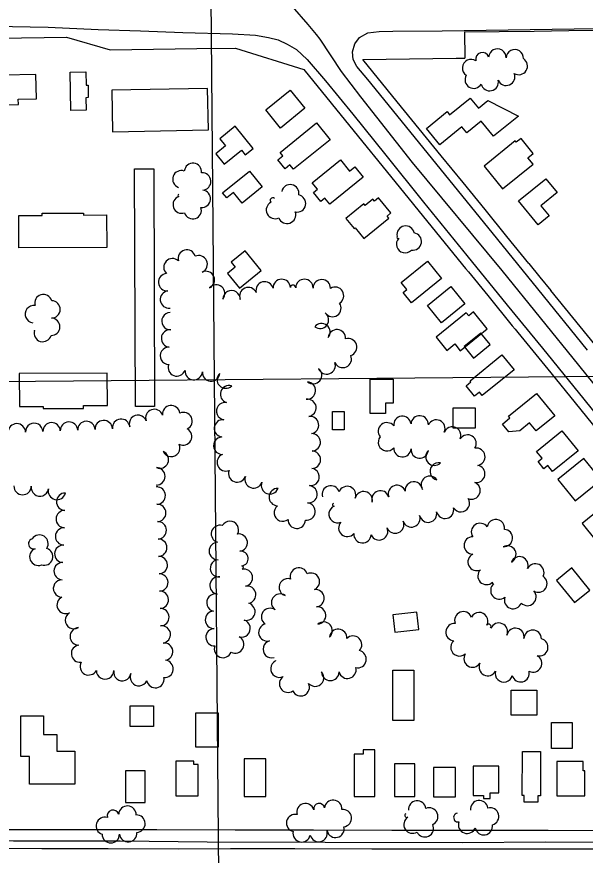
# Model space of a CAD drawing. Extents: x -2233 to 187241, y 4582 to 150524.
# Drawn here: x 116773 to 117426, y 58558 to 59523 of the extents above; entities that cross this region are included whole.
import ezdxf

# ---------------------------------------------------------------- set-up
doc = ezdxf.new("R2010")
doc.units = 0
for name, color, linetype in [('BLDG', 7, 'Continuous'), ('GE_X_CL_2000', 7, 'Continuous'), ('GRID', 7, 'Continuous'), ('ROAD', 7, 'Continuous'), ('RW_X_Fee_RW', 7, 'Continuous'), ('TREES', 7, 'Continuous')]:
    doc.layers.add(name, color=color, linetype=linetype)

msp = doc.modelspace()

# ---------------------------------------------------------------- linework, layer by layer
at = {"layer": 'BLDG'}
for points in [[(116852.26, 59459.25), (116852.57, 59444.04), (116854.61, 59444.08), (116854.89, 59429.71), (116852.09, 59429.64), (116852.38, 59415.18), (116834.77, 59414.83), (116833.9, 59458.88)], [(116758.12, 59421.31), (116774.49, 59421.64), (116774.37, 59427.8), (116795.3, 59428.21), (116794.75, 59456.41), (116757.44, 59455.68)], [(116882.78, 59390.36), (116993.02, 59392.54), (116992.07, 59440.37), (116881.84, 59438.18)], [(117104.1, 59417.47), (117076.02, 59394.68), (117059.02, 59415.61), (117087.09, 59438.41)], [(117243.77, 59394.26), (117267.55, 59413.57), (117270.44, 59410), (117294.1, 59429.21), (117303.61, 59417.5), (117314.55, 59426.38), (117349.65, 59408.45), (117321.09, 59385.26), (117306.9, 59402.73), (117290.13, 59389.12), (117284.58, 59395.96), (117259.15, 59375.31)], [(117132.97, 59381.21), (117091.04, 59347.19), (117086.85, 59352.35), (117081.2, 59347.77), (117072.83, 59358.08), (117078.64, 59362.79), (117075.54, 59366.6), (117117.3, 59400.51)], [(117006.15, 59382.35), (117012.77, 59374.19), (117001.57, 59365.11), (117011.27, 59353.17), (117030.96, 59369.15), (117035.36, 59363.71), (117044.53, 59371.15), (117023.81, 59396.68)], [(117331.37, 59324.69), (117366.47, 59353.19), (117360.5, 59360.53), (117366.71, 59365.57), (117352.71, 59382.81), (117347.19, 59378.33), (117345.83, 59380), (117310.05, 59350.95)], [(117155.45, 59345.16), (117161.46, 59350.03), (117170.99, 59338.28), (117132.58, 59307.1), (117127.03, 59313.94), (117122.36, 59310.14), (117113.91, 59320.53), (117118.42, 59324.19), (117112.5, 59331.49), (117145.08, 59357.94)], [(116930.17, 59347.65), (116931.17, 59074.16), (116909.05, 59074.08), (116908.04, 59347.58)], [(117054.86, 59326.94), (117031.88, 59308.28), (117021.88, 59320.58), (117014.1, 59314.27), (117009.39, 59320.07), (117040.16, 59345.05)], [(117394.23, 59320.36), (117375.5, 59305.15), (117384.93, 59293.52), (117372.21, 59283.2), (117349.74, 59310.88), (117381.19, 59336.42)], [(117160.71, 59278.99), (117161.93, 59279.98), (117171.95, 59267.64), (117200.51, 59290.82), (117198.46, 59293.34), (117202.9, 59296.95), (117188.68, 59314.48), (117184.01, 59310.69), (117182.32, 59312.76), (117173.33, 59305.46), (117171.74, 59307.42), (117151.18, 59290.73)], [(116775.05, 59294.06), (116801.89, 59294.15), (116801.88, 59296.6), (116849.29, 59296.77), (116849.3, 59294.55), (116876.05, 59294.66), (116876.19, 59257.3), (116775.19, 59256.93)], [(117019.17, 59240.3), (117023.9, 59234.48), (117015.02, 59227.27), (117028.67, 59210.46), (117053.74, 59230.81), (117035.37, 59253.46)], [(117261.3, 59221.61), (117226.69, 59193.5), (117216.92, 59205.54), (117221.26, 59209.06), (117214.79, 59217.03), (117245.07, 59241.61)], [(117288.14, 59192.59), (117261.06, 59170.6), (117244.86, 59190.54), (117271.95, 59212.54)], [(117267.27, 59138.82), (117276.41, 59146.24), (117282.71, 59138.46), (117313.72, 59163.63), (117297.9, 59183.13), (117292.42, 59178.68), (117289.64, 59182.1), (117254.97, 59153.96)], [(117297.87, 59129.79), (117317.11, 59145.42), (117306.28, 59158.76), (117287.03, 59143.13)], [(117344.56, 59116.45), (117308, 59086.77), (117304.77, 59090.76), (117298.96, 59086.04), (117289.36, 59097.86), (117295.05, 59102.48), (117294.01, 59103.76), (117330.69, 59133.54)], [(116775.73, 59074.11), (116802.94, 59074.21), (116802.95, 59071.96), (116849.34, 59072.14), (116849.33, 59075.28), (116876.83, 59075.38), (116876.7, 59112.74), (116775.6, 59112.37)], [(117205.44, 59105.84), (117205.42, 59078), (117196.68, 59078.01), (117196.68, 59066.3), (117179.09, 59066.3), (117179.11, 59105.86)], [(117391.49, 59063.42), (117370.14, 59046.09), (117362.49, 59055.51), (117351.11, 59046.27), (117338.49, 59045.07), (117331.23, 59054.02), (117339.89, 59061.05), (117338.32, 59062.98), (117370.57, 59089.17)], [(117299.71, 59072.75), (117299.71, 59049.22), (117274.49, 59049.23), (117274.5, 59072.76)], [(117149.35, 59068.49), (117149.35, 59047.42), (117135.8, 59047.43), (117135.8, 59068.51)], [(117418.16, 59023.41), (117388.87, 58999.63), (117383.55, 59006.19), (117378.92, 59002.43), (117372.12, 59010.81), (117376.9, 59014.7), (117370.45, 59022.63), (117399.59, 59046.29)], [(117395.02, 58990.22), (117415.02, 58965.58), (117444.79, 58989.74), (117424.79, 59014.39)], [(117438.57, 58920.08), (117475.58, 58950.13), (117459.84, 58969.51), (117422.83, 58939.47)], [(117393.23, 58874.18), (117414.05, 58848.53), (117431.72, 58862.86), (117410.9, 58888.51)], [(117207.48, 58814.46), (117235.03, 58817.62), (117232.73, 58837.55), (117205.19, 58834.39)], [(117229.17, 58770.79), (117229.25, 58713.04), (117205.09, 58713.01), (117205.01, 58770.76)], [(117370.91, 58747.67), (117370.9, 58719.07), (117341.33, 58719.1), (117341.34, 58747.69)], [(116930.03, 58729.86), (116930.02, 58706.1), (116903.23, 58706.11), (116903.24, 58729.87)], [(116803.26, 58718.35), (116803.25, 58696.83), (116818.84, 58696.83), (116818.82, 58677.51), (116839.32, 58677.49), (116839.29, 58639.52), (116787.37, 58639.56), (116787.4, 58671.4), (116777.31, 58671.41), (116777.34, 58718.36)], [(117004.41, 58721.82), (117004.39, 58682.34), (116978.62, 58682.36), (116978.64, 58721.83)], [(117411.34, 58710.57), (117411.32, 58680.73), (117387.8, 58680.74), (117387.82, 58710.58)], [(117184.29, 58625.3), (117184.32, 58679.05), (117171.12, 58679.06), (117171.12, 58674.21), (117160.79, 58674.22), (117160.75, 58625.32)], [(117374.93, 58677.2), (117374.89, 58626.02), (117371.87, 58626.02), (117371.88, 58618.96), (117356.18, 58618.96), (117356.18, 58626.44), (117354.08, 58626.44), (117354.12, 58677.21)], [(116981.36, 58626.2), (116981.37, 58662.19), (116976.23, 58662.19), (116976.23, 58666.15), (116955.79, 58666.16), (116955.77, 58626.22)], [(117059.15, 58625.47), (117059.18, 58668.96), (117034.14, 58668.97), (117034.12, 58625.48)], [(117230.52, 58625.3), (117230.54, 58662.95), (117207.06, 58662.96), (117207.03, 58625.31)], [(117277.29, 58625.06), (117277.32, 58658.8), (117251.81, 58658.81), (117251.79, 58625.08)], [(117309.36, 58626.5), (117309.36, 58623.04), (117317.04, 58623.03), (117317.04, 58629.57), (117327.03, 58629.56), (117327.05, 58660.21), (117297.48, 58660.22), (117297.47, 58626.51)], [(117426.15, 58626.05), (117426.16, 58655.03), (117424.06, 58655.04), (117424.07, 58665.54), (117393.87, 58665.55), (117393.85, 58626.07)], [(116920.14, 58618.4), (116920.16, 58655.01), (116897.7, 58655.02), (116897.68, 58618.41)]]:
    msp.add_lwpolyline(points, close=True, dxfattribs=at)
at = {"layer": 'GE_X_CL_2000'}
for points in [[(117089.46, 59534.61), (117107.54, 59514.04), (117117.08, 59502.34), (117121.21, 59496.92), (117145.67, 59459.68), (117167.85, 59430.52), (117227.56, 59355.19), (117330.54, 59230.76), (117418.75, 59121.97), (117497.33, 59024.25), (117527.76, 58987.99)], [(116297.79, 58564.54), (116333.85, 58564.69), (116382.96, 58564.38), (116436.35, 58564.64), (116477.17, 58564.63), (116526.62, 58565.09), (116588.44, 58565.51), (116650.35, 58565.36), (116716.2, 58566.04), (116801.32, 58565.58), (116877.61, 58565.5), (116958.54, 58565.04), (117018.41, 58565.51), (117092.56, 58565.42), (117181.11, 58565.17), (117286.48, 58565.32), (117377.69, 58565.26), (117473.13, 58565.39)]]:
    msp.add_lwpolyline(points, dxfattribs=at)
at = {"layer": 'GRID'}
for p, q in [((116990.82, 60104.68), (117014.36, 57407.01)), ((119999.43, 59130.9), (114999.62, 59087.27))]:
    msp.add_line(p, q, dxfattribs=at)
at = {"layer": 'ROAD'}
for points in [[(116746.68, 59511.79), (116808.61, 59510.67), (116866.42, 59507.95), (116914.99, 59506.73), (116963.58, 59504.54), (117020.66, 59503.14), (117047.37, 59501.58), (117062.1, 59498.89), (117073.4, 59496.27), (117083.62, 59491.34), (117094.41, 59484.97), (117106.5, 59473.51), (117127.55, 59449.16), (117159.01, 59410.57), (117197.14, 59363.32), (117240.62, 59309.4), (117290.41, 59248.02), (117336.52, 59191.02), (117377.28, 59141.27), (117424.76, 59082.72), (117477.75, 59017.01)], [(117428.86, 59138.93), (117372.04, 59209.71), (117314.4, 59280.59), (117176.54, 59450.73), (117163.58, 59465.7), (117159.59, 59473.63), (117158.8, 59482.41), (117161.35, 59491.62), (117167.01, 59499.07), (117176.6, 59504.14), (117189.29, 59505.75), (117204.99, 59506.06), (117261.79, 59506.74), (117439.11, 59509.38)], [(117452.89, 58572.46), (117380.84, 58572.95), (117285.45, 58571.98), (117127.36, 58572.62), (116991.57, 58572.84), (116891.7, 58573.89), (116768.98, 58573.95), (116634.06, 58574.76), (116417.04, 58574.01)]]:
    msp.add_lwpolyline(points, dxfattribs=at)
at = {"layer": 'RW_X_Fee_RW'}
for p, q in [((116829.83, 59499.15), (116879.93, 59484.75)), ((117287.53, 59505.3), (117287.93, 59475.3)), ((117024.13, 59486.7), (117102.73, 59462)), ((116879.93, 59484.75), (116929.91, 59485.46))]:
    msp.add_line(p, q, dxfattribs=at)
for points in [[(117287.53, 59505.3), (117327.53, 59505.84), (117367.52, 59506.37), (117407.53, 59506.91), (117447.53, 59507.44), (117487.53, 59507.97), (117527.53, 59508.51), (117580.03, 59509.21), (117620.03, 59509.75), (117643.75, 59510.06), (117694.76, 59510.75), (117745.73, 59511.43), (117945.73, 59514.1)], [(116419.83, 59493.75), (116469.03, 59494.4), (116569.03, 59495.72), (116609.03, 59496.25), (116649.03, 59496.77), (116829.83, 59499.15)], [(116929.91, 59485.46), (116979.91, 59486.14), (117024.13, 59486.7)], [(117170.63, 59473.7), (117277.93, 59475.16), (117287.93, 59475.3)], [(117361.73, 59238.7), (117336.43, 59269.81), (117311.23, 59300.8), (117285.98, 59331.85), (117260.73, 59362.9), (117235.52, 59393.9), (117210.28, 59424.94), (117170.63, 59473.7)], [(117102.73, 59462), (117134.3, 59423.18), (117165.83, 59384.41), (117197.41, 59345.59), (117228.94, 59306.81), (117260.52, 59267.99), (117288.91, 59233.09), (117292.05, 59229.22), (117314.29, 59201.87), (117342.55, 59167.12), (117345.69, 59163.27), (117348.87, 59159.36), (117386.73, 59112.81), (117414.72, 59078.39), (117447.33, 59038.3)], [(117361.73, 59238.7), (117374.33, 59223.2), (117386.93, 59207.7)], [(117462.63, 59114.6), (117437.42, 59145.6), (117412.13, 59176.7), (117386.93, 59207.7)], [(116574.03, 58587.95), (116663.93, 58587.8), (116753.93, 58587.64), (116843.93, 58587.49), (116933.93, 58587.33), (117023.93, 58587.18)], [(117023.93, 58587.18), (117113.93, 58587.02), (117203.93, 58586.86), (117248.93, 58586.79), (117293.93, 58586.71), (117338.93, 58586.63), (117383.93, 58586.55), (117469.78, 58586.4)]]:
    msp.add_lwpolyline(points, dxfattribs=at)
at = {"layer": 'TREES'}
for centre, radius, start, end in [((117308.08, 59474.13), 7.59, 16.35959, 196.35959), ((117325.35, 59475.84), 10, 357.54701, 177.54701), ((117345.33, 59474.99), 10, 357.54701, 177.54701), ((117295.18, 59463.72), 10, 55.81347, 235.81347), ((117350, 59466.09), 10, 237.83876, 57.83876), ((117335.49, 59453.67), 10, 203.30531, 23.30531), ((117298.18, 59450.38), 10, 149.53859, 329.53859), ((117316.55, 59447.51), 10, 192.71614, 12.71614), ((116975.31, 59344.23), 10, 354.11313, 174.11313), ((116962, 59335.84), 10, 70.38116, 250.38116), ((116985.88, 59333.22), 10, 273.57771, 93.57771), ((116985.48, 59313.3), 10, 264.12607, 84.12607), ((117087.2, 59319.69), 10, 348.63156, 168.63156), ((116962.35, 59306.52), 10, 108.27047, 288.27047), ((116959.07, 59317.22), 1.22, 96.9204, 276.9204), ((117067.03, 59311.49), 2.93, 48.74138, 228.74138), ((117094.97, 59307.93), 10, 258.24576, 78.24576), ((116974.97, 59300.18), 10, 198.44587, 18.44587), ((117069.6, 59300.35), 10, 116.73647, 296.73647), ((117083.52, 59294.78), 10, 199.64296, 19.64296), ((117219.94, 59272), 10, 11.32207, 191.32207), ((117228.15, 59264.09), 10, 260.78328, 80.78328), ((117219.25, 59261.06), 10, 136.8406, 316.8406), ((117211.05, 59268.97), 1.4, 130.42411, 310.42411), ((116968.14, 59244.53), 10, 15.16959, 195.16959), ((116981.91, 59238.03), 10, 294.28591, 114.28591), ((116951.71, 59234.56), 10, 47.3296, 227.3296), ((116945.64, 59217.23), 10, 94.00577, 274.00577), ((116990.18, 59219.82), 10, 294.60154, 114.60154), ((117057.7, 59207.89), 10, 14.7576, 194.7576), ((117077.37, 59210.74), 10, 1.76385, 181.76385), ((117103.43, 59210.75), 10, 358.94211, 178.94211), ((117123.43, 59210.38), 10, 358.94211, 178.94211), ((116947.62, 59197.34), 10, 97.38385, 277.38385), ((117002.04, 59204.34), 10, 320.31984, 140.31984), ((117019.73, 59197.62), 10, 358.05352, 178.05352), ((117038.88, 59201.31), 10, 23.76219, 203.76219), ((117090.4, 59210.99), 3.04, 358.94211, 178.94211), ((117138.7, 59201.7), 10, 301.82225, 121.82225), ((116803.23, 59193.17), 10, 16.32634, 196.32634), ((116792.37, 59180.44), 10, 82.78629, 262.78629), ((116812.65, 59185.99), 10, 268.99748, 88.99748), ((117135.71, 59187.58), 10, 214.23758, 34.23758), ((116949.35, 59172.53), 10, 92.03296, 272.03296), ((116949, 59182.53), 0.000145, 92.03306, 272.03306), ((117121.38, 59174), 10, 232.6945, 52.6945), ((116812.29, 59165.99), 10, 268.95942, 88.95942), ((117123.11, 59159.77), 10, 321.18177, 141.18177), ((116802.52, 59158.81), 10, 163.60461, 343.60461), ((116792.86, 59161.92), 0.29, 102.70925, 282.70925), ((116948.89, 59152.57), 10, 85.28109, 265.28109), ((117140.88, 59152.83), 10, 356.11968, 176.11968), ((117153.81, 59142.6), 10, 287.20011, 107.20011), ((116947.72, 59132.61), 10, 88.04797, 268.04797), ((117147.64, 59128.96), 10, 204.10572, 24.10572), ((116956.79, 59119.22), 10, 160.12262, 340.12262), ((117129.12, 59121.46), 10, 200.01181, 20.01181), ((116976.15, 59114.95), 10, 175.03989, 355.03989), ((116996.08, 59113.25), 10, 175.19471, 355.19471), ((117012.93, 59105.16), 10, 133.48188, 313.48188), ((117113.4, 59110.28), 10, 230.82449, 50.82449), ((117106.33, 59092.56), 10, 265.68991, 85.68991), ((117016.77, 59088.37), 10, 72.31088, 252.31088), ((117107.01, 59072.69), 10, 278.20731, 98.20731), ((116950.17, 59065.48), 10, 6.06979, 186.06979), ((117012.33, 59068.95), 10, 81.94527, 261.94527), ((116911.99, 59054.31), 10, 19.35246, 199.35246), ((116930.83, 59061.02), 10, 19.87141, 199.87141), ((116964.43, 59057.51), 10, 295.52094, 115.52094), ((117109.94, 59052.91), 10, 278.64592, 98.64592), ((117216.14, 59053.12), 10, 6.63672, 186.63672), ((117236.05, 59053.64), 10, 356.34577, 176.34577), ((116772.77, 59044.53), 10, 0.84676, 180.84676), ((116792.76, 59044.99), 10, 1.77211, 181.77211), ((116812.75, 59045.69), 10, 2.27676, 182.27676), ((116832.73, 59046.49), 10, 2.27676, 182.27676), ((116852.72, 59047.28), 10, 2.27676, 182.27676), ((116872.69, 59048.21), 10, 3.03059, 183.03059), ((116892.62, 59049.86), 10, 6.48196, 186.48196), ((117009.81, 59049.11), 10, 83.56882, 263.56882), ((117198.41, 59045.69), 10, 38.80729, 218.80729), ((117255.16, 59048.92), 10, 335.93658, 155.93658), ((116964.01, 59039.67), 10, 241.81232, 61.81232), ((117111.92, 59033.03), 10, 272.74913, 92.74913), ((117273.5, 59040.94), 10, 337.03386, 157.03386), ((117008.99, 59029.17), 10, 91.74981, 271.74981), ((117198.38, 59033.12), 10, 140.91724, 320.91724), ((117291.13, 59031.65), 10, 327.41139, 147.41139), ((116950.26, 59026.56), 10, 205.42334, 25.42334), ((117112.11, 59013.05), 10, 268.3388, 88.3388), ((117216.13, 59026.25), 10, 176.74466, 356.74466), ((117236.06, 59024.67), 10, 174.19794, 354.19794), ((117252.96, 59016.47), 10, 134.01183, 314.01183), ((117301.19, 59016.4), 10, 279.42272, 99.42272), ((116937.27, 59013.09), 10, 246.72225, 66.72225), ((117013.07, 59009.92), 10, 112.17305, 292.17305), ((116933.28, 58993.9), 10, 269.77829, 89.77829), ((117257.93, 58999.48), 10, 78.57983, 258.57983), ((117301.11, 58996.69), 10, 260.07776, 80.07776), ((117026.22, 58997.16), 10, 159.52513, 339.52513), ((117110.65, 58993.12), 10, 263.25387, 83.25388), ((117247.62, 58984.13), 10, 33.65168, 213.65168), ((117045.02, 58990.34), 10, 160.62555, 340.62555), ((117063.81, 58983.51), 10, 159.38936, 339.38936), ((117229.34, 58977.65), 10, 5.37278, 185.37278), ((117295.64, 58977.56), 10, 248.02171, 68.02171), ((116779.37, 58982.67), 10, 179.33387, 359.33387), ((116799.24, 58980.96), 10, 170.78554, 350.78554), ((116818.83, 58977.02), 10, 166.47871, 346.47871), ((116933.28, 58982.81), 1.09, 271.7268, 91.7268), ((116933.61, 58971.73), 10, 271.7268, 91.7268), ((117072.78, 58970), 10, 87.73509, 267.73509), ((117108.28, 58973.26), 10, 263.15196, 83.15196), ((117133.8, 58973.15), 10, 17.50069, 197.50069), ((117152.6, 58972.39), 10, 337.83388, 157.83388), ((117171.62, 58966.44), 10, 347.40964, 167.40964), ((117190.88, 58967.37), 10, 18.1626, 198.1626), ((117209.88, 58973.6), 10, 18.14047, 198.14047), ((116828.32, 58964.68), 10, 88.65531, 268.65531), ((117283.44, 58962.95), 10, 212.26216, 32.26216), ((116934.21, 58951.74), 10, 271.7268, 91.7268), ((117078.55, 58952.13), 10, 128.09883, 308.09883), ((117105.9, 58953.4), 10, 263.15196, 83.15196), ((117141.59, 58950.42), 10, 111.94589, 291.94589), ((117137.39, 58961.11), 1.5, 108.20767, 288.20767), ((117265.25, 58955.34), 10, 193.13583, 13.13583), ((116827.79, 58944.69), 10, 88.33465, 268.33465), ((117226.54, 58945.47), 10, 199.44006, 19.44006), ((117245.74, 58950.94), 10, 192.31687, 12.31687), ((116934.82, 58931.74), 10, 271.7268, 91.7268), ((117006.34, 58927.59), 10, 74.24822, 254.24822), ((117017.78, 58932.33), 10, 330.78397, 150.78397), ((117094.71, 58943.87), 10, 177.73744, 357.73744), ((117152.83, 58934.53), 10, 138.60514, 318.60514), ((117207.85, 58938.37), 10, 202.17821, 22.17821), ((117305.41, 58929.97), 10, 34.37624, 214.37624), ((117323.56, 58934.23), 10, 352.00994, 172.00994), ((116827.07, 58924.7), 10, 87.5368, 267.5368), ((117027.94, 58917.55), 10, 278.2233, 98.2233), ((117170.31, 58927.23), 10, 176.04757, 356.04757), ((117189.44, 58930.57), 10, 203.76562, 23.76562), ((117332.83, 58922.86), 10, 266.33364, 86.33364), ((116792.06, 58916.23), 5.89, 106.41081, 286.41081), ((116798.8, 58916.46), 10, 327.09959, 147.09959), ((116935.42, 58911.75), 10, 271.7268, 91.7268), ((117003.86, 58907.96), 10, 91.37239, 271.37239), ((117297.11, 58914.33), 10, 89.73561, 269.73561), ((116797.41, 58901.28), 10, 111.56594, 291.56594), ((116804.14, 58901.5), 10, 252.20984, 72.20984), ((116826.21, 58904.72), 10, 87.5368, 267.5368), ((117030.4, 58899.24), 8.48, 276.96702, 96.96702), ((117336.85, 58904.03), 10, 297.80327, 117.80327), ((116936.02, 58891.76), 10, 271.7268, 91.7268), ((117005.19, 58888.03), 10, 96.26258, 276.26258), ((117301.5, 58895.36), 10, 116.32303, 296.32303), ((117350.81, 58891.49), 10, 338.31349, 158.31349), ((116825.36, 58884.79), 9.95, 87.5368, 267.5368), ((117031.66, 58888.94), 1.91, 276.96702, 96.96702), ((117097.18, 58878.66), 10, 17.49703, 197.49703), ((117369.04, 58883.32), 10, 333.39794, 153.39794), ((116936.62, 58871.77), 10, 271.7268, 91.7268), ((117033.87, 58877.24), 10, 281.46379, 101.46379), ((117110.92, 58872.59), 10, 294.87703, 114.87703), ((117312.9, 58879.23), 10, 134.2032, 314.2032), ((117372.6, 58870.42), 10, 237.42448, 57.42448), ((116824.71, 58864.86), 10, 88.72707, 268.72707), ((117004.68, 58868.22), 10, 80.75477, 260.75477), ((117084.4, 58866.19), 10, 71.08918, 251.08918), ((117327.64, 58862.53), 10, 129.36327, 309.36327), ((117320.58, 58871.16), 1.14, 128.24279, 308.24279), ((116937.23, 58851.78), 10, 271.7268, 91.7268), ((117037.63, 58857.6), 10, 280.17059, 100.17059), ((117116.2, 58853.58), 10, 276.17105, 96.17105), ((117360.02, 58855.05), 10, 223.969, 43.969), ((116828.91, 58845.89), 10, 116.24922, 296.24922), ((117001.09, 58848.54), 10, 78.5667, 258.5667), ((117075.45, 58848.52), 10, 55.20469, 235.20469), ((117343.4, 58851.45), 10, 160.43154, 340.43154), ((116937.83, 58831.79), 10, 271.7268, 91.7268), ((117036.73, 58838.12), 10, 254.57298, 74.57298), ((117064.01, 58832.11), 10, 54.9839, 234.9839), ((117118.06, 58833.67), 10, 274.51007, 94.51007), ((116838.45, 58828.34), 10, 120.82384, 300.82384), ((116999.42, 58828.75), 10, 91.8215, 271.8215), ((117286.27, 58828.2), 10, 21.67728, 201.67728), ((117304.46, 58827.33), 10, 332.81699, 152.81699), ((116939.49, 58811.89), 10, 277.80531, 97.80531), ((117031.28, 58818.88), 10, 253.78445, 73.78445), ((117060.81, 58814.25), 10, 104.73671, 284.73671), ((117125.59, 58816.31), 10, 312.35995, 132.35995), ((117276.13, 58814.55), 10, 85.12572, 265.12572), ((117315.43, 58821.07), 2.67, 320.82986, 140.82986), ((117327.19, 58815.11), 10, 337.26674, 157.26674), ((116843.9, 58809.75), 10, 91.86079, 271.86079), ((117000.14, 58808.76), 10, 92.26101, 272.26101), ((117142.29, 58808.03), 10, 354.91237, 174.91237), ((117346.19, 58809.18), 10, 348.09052, 168.09052), ((117365.98, 58807), 10, 359.31553, 179.31553), ((116942.2, 58792.07), 10, 277.79991, 97.79991), ((117023.84, 58800.42), 10, 242.29356, 62.29356), ((117065.94, 58794.92), 10, 105.00592, 285.00592), ((117159.47, 58800.22), 10, 316.2155, 136.2155), ((117281.85, 58797.05), 10, 131.12355, 311.12355), ((117373.59, 58797.17), 10, 256.21299, 76.21299), ((116845.39, 58789.83), 10, 96.66971, 276.66971), ((117009.86, 58795.17), 10, 158.89822, 338.89822), ((117164.67, 58783.51), 10, 258.39139, 78.39139), ((116942.7, 58772.2), 10, 265.06334, 85.06334), ((117070.27, 58781.68), 0.221, 115.76251, 295.76251), ((117296.9, 58784.2), 10, 147.91408, 327.91408), ((117366.52, 58778.62), 10, 241.99665, 61.99665), ((116855.39, 58775.22), 10, 152.12665, 332.12665), ((117074.71, 58772.47), 10, 115.77084, 295.77084), ((117152.97, 58771.23), 10, 194.3988, 14.3988), ((117314.26, 58774.31), 10, 152.72574, 332.72574), ((116874.23, 58770.4), 10, 179.16921, 359.16921), ((116894.09, 58768.6), 10, 170.50411, 350.50411), ((116913.06, 58762.81), 10, 155.54316, 335.54316), ((117084.66, 58755.18), 10, 124.06265, 304.06265), ((117115.8, 58762.12), 10, 221.53851, 41.53851), ((117133.29, 58768.75), 10, 179.96229, 359.96229), ((117332.82, 58767.19), 10, 165.27674, 345.27674), ((117352.16, 58767.22), 10, 194.92417, 14.92417), ((116932, 58760.46), 10, 190.26602, 10.26602), ((117099.29, 58751.19), 10, 205.44811, 25.44811), ((117136.49, 58611.4), 10, 354.70834, 174.70834), ((117233.18, 58610.57), 10, 5.96933, 185.96933), ((117304.56, 58610.94), 10, 7.01309, 187.01309), ((116883.41, 58603.01), 6.81, 16.42378, 196.42378), ((116899.93, 58604.54), 10, 357.73834, 177.73834), ((117104.62, 58607.44), 10, 16.46925, 196.46925), ((117120.37, 58611.3), 6.24, 9.42149, 189.42149), ((117147.69, 58600.56), 10, 277.13409, 97.13409), ((117247.07, 58602.42), 10, 293.20949, 113.20949), ((117317.06, 58602.5), 10, 284.91511, 104.91511), ((116873.84, 58591.56), 10, 72.36133, 252.36133), ((116910.31, 58594.16), 10, 272.22557, 92.22557), ((117092.8, 58594.86), 10, 77.09582, 257.09582), ((117227.77, 58593.07), 10, 121.48087, 301.48087), ((117221.31, 58603.62), 2.37, 121.48087, 301.48087), ((117280.15, 58601.26), 5.11, 100.42635, 280.42635), ((117139.23, 58588.19), 10, 194.12276, 14.12276), ((117242, 58588.88), 10, 205.72757, 25.72757), ((117290.49, 58592.87), 10, 160.34123, 340.34123), ((117309.77, 58591.17), 10, 189.59409, 9.59409), ((116880.81, 58582.05), 10, 180.14032, 0.14032), ((116900.76, 58583.12), 10, 185.99529, 5.99529), ((117100.34, 58583.02), 10, 167.93879, 347.93879), ((117119.83, 58583.34), 10, 193.9418, 13.9418)]:
    msp.add_arc(centre, radius, start, end, dxfattribs=at)

doc.saveas('drawing.dxf')
